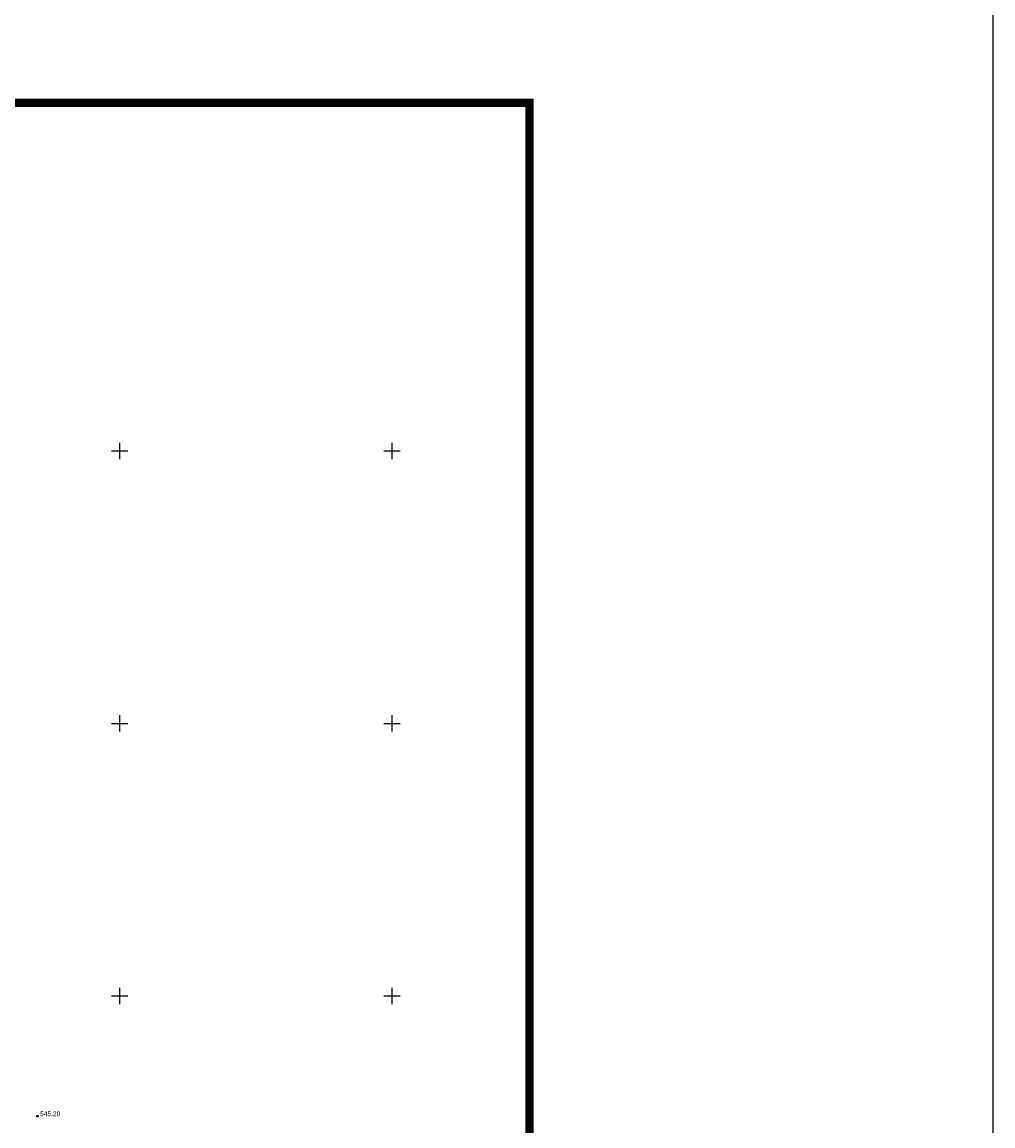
# Model space of a CAD drawing. Extents: x 0 to 361260, y 0 to 4201817.
# Tile 687 of 689: x 361082 to 361260, y 4201126 to 4201329. Entities that reach past the tile are written whole.
import ezdxf

# ---------------------------------------------------------------- set-up
doc = ezdxf.new("R2010")
doc.units = 0
doc.header["$LTSCALE"] = 0.5
doc.header["$MEASUREMENT"] = 0
doc.header["$PDMODE"] = 32
doc.header["$PDSIZE"] = 0.3
doc.linetypes.add('CONTI', pattern=[0])
for name, color, linetype in [('(0)', 7, 'Continuous'), ('(004) Точки рельефа', 7, 'Continuous'), ('PI_TTDEFAULT', 5, 'CONTI'), ('SETKR', 2, 'CONTI'), ('ХХХ оформление', 7, 'ИК_Водопровод -------в--------')]:
    doc.layers.add(name, color=color, linetype=linetype)
doc.styles.add('D-431', font='txt')
doc.linetypes.add('ИК_Водопровод -------в--------', pattern='A,9,-0.6,["В",Standard,S=1.2,R=0,X=0,Y=-0.6],-1.2', length=10.8)

# ---------------------------------------------------------------- blocks, each defined once
blk = doc.blocks.new('BL_333')
at = {"color": 0}
for p, q in [((-1.5, 0), (1.5, 0)), ((0, -1.5), (0, 1.5))]:
    blk.add_line(p, q, dxfattribs=at)

msp = doc.modelspace()

# ---------------------------------------------------------------- linework, layer by layer
at = {"layer": '(0)', "ltscale": 2}
msp.add_lwpolyline([(359863.314, 4201816.993), (361260.315, 4201816.993), (361260.315, 4192735.673), (359863.314, 4192735.673)], close=True, dxfattribs=at)
at = {"layer": 'PI_TTDEFAULT', "color": 5}
msp.add_point((361084.91, 4201127.91, 545.2), dxfattribs=at)
at = {"layer": 'ХХХ оформление', "color": 0, "linetype": 'ByBlock', "ltscale": 1000, "const_width": 1.5, "elevation": 533.015}
msp.add_lwpolyline([(359905.241, 4200208.891), (361175.241, 4200208.891), (361175.241, 4201313.891), (359905.241, 4201313.891)], close=True, dxfattribs=at)

# ---------------------------------------------------------------- block references
at = {"layer": 'SETKR', "color": 92}
for p in [(361100, 4201250), (361150, 4201250), (361100, 4201200), (361150, 4201200), (361100, 4201150), (361150, 4201150)]:
    msp.add_blockref('BL_333', p, dxfattribs=at)

# ---------------------------------------------------------------- texts
at = {"layer": '(004) Точки рельефа', "style": 'D-431'}
msp.add_text('545.20', height=0.875, dxfattribs=at).set_placement((361085.4, 4201127.91))

doc.saveas('drawing.dxf')
